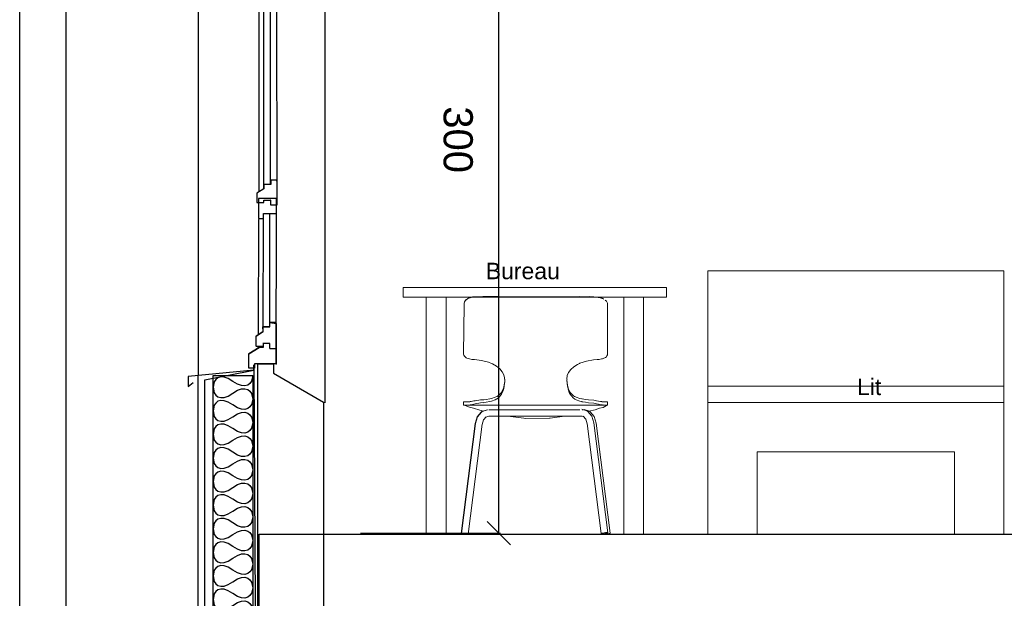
# Model space of a CAD drawing. Header units: millimetres. Extents: x -15 to 127, y -65 to 67.
# Tile 327 of 476: x 74.96 to 77.95, y 31.3 to 33.06. Entities that reach past the tile are written whole.
import ezdxf

# ---------------------------------------------------------------- set-up
doc = ezdxf.new("R2010")
doc.units = ezdxf.units.MM
doc.header["$MEASUREMENT"] = 0
doc.linetypes.add('Cache', pattern=[50, 25, -25])
doc.layers.add('coupe collec', color=7, linetype='Continuous')
doc.layers.add('Texte', color=8, linetype='Continuous')
doc.layers.add('PRO CELLULES mobilier_No_stylo__8', color=250, linetype='Continuous', lineweight=18)
doc.styles.get("Standard").update_dxf_attribs({"font": 'BKANT.TTF'})
doc.styles.add('STYLE_GENERE_1', font='ARIAL.TTF')

# ---------------------------------------------------------------- blocks, each defined once
blk = doc.blocks.new('PD_17746')
at = {"layer": 'coupe collec', "color": 0}
blk.add_lwpolyline([(9.4102, -100.413), (9.5502, -100.413), (9.5502, -108.1605), (9.4102, -108.1605), (9.4102, -100.413)], dxfattribs=at)
blk = doc.blocks.new('PD_17762')
at = {"layer": 'coupe collec', "color": 0}
for points in [[(10.1184, -103.8286), (10.1184, -105.7631), (9.9977, -105.7631), (9.9977, -103.8286), (10.1184, -103.8286)], [(10.1184, -103.8286), (10.1147, -103.8456), (10.1099, -103.8525), (10.1033, -103.8576), (10.0949, -103.8601), (10.0845, -103.8595), (10.0722, -103.8552), (10.0581, -103.8465), (10.0439, -103.8378), (10.0316, -103.8335), (10.0213, -103.8329), (10.0128, -103.8355), (10.0062, -103.8405), (10.0015, -103.8474), (9.9977, -103.8644), (10.0015, -103.8814), (10.0062, -103.8883), (10.0128, -103.8934), (10.0213, -103.8959), (10.0316, -103.8954), (10.0439, -103.891), (10.0581, -103.8823), (10.0722, -103.8736), (10.0845, -103.8693), (10.0949, -103.8687), (10.1033, -103.8713), (10.1099, -103.8763), (10.1147, -103.8833), (10.1184, -103.9002), (10.1147, -103.9172), (10.1099, -103.9242), (10.1033, -103.9292), (10.0949, -103.9318), (10.0845, -103.9312), (10.0722, -103.9269), (10.0581, -103.9182), (10.0439, -103.9095), (10.0316, -103.9051), (10.0213, -103.9046), (10.0128, -103.9071), (10.0062, -103.9122), (10.0015, -103.9191), (9.9977, -103.9361), (10.0015, -103.9531), (10.0062, -103.96), (10.0128, -103.965), (10.0213, -103.9676), (10.0316, -103.967), (10.0439, -103.9627), (10.0581, -103.954), (10.0722, -103.9453), (10.0845, -103.941), (10.0949, -103.9404), (10.1033, -103.9429), (10.1099, -103.948), (10.1147, -103.9549), (10.1184, -103.9719), (10.1147, -103.9889), (10.1099, -103.9958), (10.1033, -104.0009), (10.0949, -104.0034), (10.0845, -104.0028), (10.0722, -103.9985), (10.0581, -103.9898), (10.0439, -103.9811), (10.0316, -103.9768), (10.0213, -103.9762), (10.0128, -103.9788), (10.0062, -103.9838), (10.0015, -103.9907), (9.9977, -104.0077), (10.0015, -104.0247), (10.0062, -104.0316), (10.0128, -104.0367), (10.0213, -104.0392), (10.0316, -104.0387), (10.0439, -104.0343), (10.0581, -104.0256), (10.0722, -104.0169), (10.0845, -104.0126), (10.0949, -104.012), (10.1033, -104.0146), (10.1099, -104.0196), (10.1147, -104.0266), (10.1184, -104.0435), (10.1147, -104.0605), (10.1099, -104.0675), (10.1033, -104.0725), (10.0949, -104.0751), (10.0845, -104.0745), (10.0722, -104.0702), (10.0581, -104.0615), (10.0439, -104.0527), (10.0316, -104.0484), (10.0213, -104.0478), (10.0128, -104.0504), (10.0062, -104.0555), (10.0015, -104.0624), (9.9977, -104.0794), (10.0015, -104.0963), (10.0062, -104.1033), (10.0128, -104.1083), (10.0213, -104.1109), (10.0316, -104.1103), (10.0439, -104.106), (10.0581, -104.0973), (10.0722, -104.0886), (10.0845, -104.0842), (10.0949, -104.0837), (10.1033, -104.0862), (10.1099, -104.0913), (10.1147, -104.0982), (10.1184, -104.1152), (10.1147, -104.1322), (10.1099, -104.1391), (10.1033, -104.1442), (10.0949, -104.1467), (10.0845, -104.1461), (10.0722, -104.1418), (10.0581, -104.1331), (10.0439, -104.1244), (10.0316, -104.1201), (10.0213, -104.1195), (10.0128, -104.122), (10.0062, -104.1271), (10.0015, -104.134), (9.9977, -104.151), (10.0015, -104.168), (10.0062, -104.1749), (10.0128, -104.18), (10.0213, -104.1825), (10.0316, -104.182), (10.0439, -104.1776), (10.0581, -104.1689), (10.0722, -104.1602), (10.0845, -104.1559), (10.0949, -104.1553), (10.1033, -104.1579), (10.1099, -104.1629), (10.1147, -104.1699), (10.1184, -104.1868), (10.1147, -104.2038), (10.1099, -104.2107), (10.1033, -104.2158), (10.0949, -104.2184), (10.0845, -104.2178), (10.0722, -104.2135), (10.0581, -104.2047), (10.0439, -104.196), (10.0316, -104.1917), (10.0213, -104.1911), (10.0128, -104.1937), (10.0062, -104.1987), (10.0015, -104.2057), (9.9977, -104.2227), (10.0015, -104.2396), (10.0062, -104.2466), (10.0128, -104.2516), (10.0213, -104.2542), (10.0316, -104.2536), (10.0439, -104.2493), (10.0581, -104.2406), (10.0722, -104.2319), (10.0845, -104.2275), (10.0949, -104.227), (10.1033, -104.2295), (10.1099, -104.2346), (10.1147, -104.2415), (10.1184, -104.2585), (10.1147, -104.2755), (10.1099, -104.2824), (10.1033, -104.2874), (10.0949, -104.29), (10.0845, -104.2894), (10.0722, -104.2851), (10.0581, -104.2764), (10.0439, -104.2677), (10.0316, -104.2634), (10.0213, -104.2628), (10.0128, -104.2653), (10.0062, -104.2704), (10.0015, -104.2773), (9.9977, -104.2943), (10.0015, -104.3113), (10.0062, -104.3182), (10.0128, -104.3233), (10.0213, -104.3258), (10.0316, -104.3252), (10.0439, -104.3209), (10.0581, -104.3122), (10.0722, -104.3035), (10.0845, -104.2992), (10.0949, -104.2986), (10.1033, -104.3012), (10.1099, -104.3062), (10.1147, -104.3131), (10.1184, -104.3301), (10.1147, -104.3471), (10.1099, -104.354), (10.1033, -104.3591), (10.0949, -104.3616), (10.0845, -104.3611), (10.0722, -104.3567), (10.0581, -104.348), (10.0439, -104.3393), (10.0316, -104.335), (10.0213, -104.3344), (10.0128, -104.337), (10.0062, -104.342), (10.0015, -104.349), (9.9977, -104.366), (10.0015, -104.3829), (10.0062, -104.3899), (10.0128, -104.3949), (10.0213, -104.3975), (10.0316, -104.3969), (10.0439, -104.3926), (10.0581, -104.3839), (10.0722, -104.3752), (10.0845, -104.3708), (10.0949, -104.3703), (10.1033, -104.3728), (10.1099, -104.3779), (10.1147, -104.3848), (10.1184, -104.4018), (10.1147, -104.4188), (10.1099, -104.4257), (10.1033, -104.4307), (10.0949, -104.4333), (10.0845, -104.4327), (10.0722, -104.4284), (10.0581, -104.4197), (10.0439, -104.411), (10.0316, -104.4067), (10.0213, -104.4061), (10.0128, -104.4086), (10.0062, -104.4137), (10.0015, -104.4206), (9.9977, -104.4376), (10.0015, -104.4546), (10.0062, -104.4615), (10.0128, -104.4666), (10.0213, -104.4691), (10.0316, -104.4685), (10.0439, -104.4642), (10.0581, -104.4555), (10.0722, -104.4468), (10.0845, -104.4425), (10.0949, -104.4419), (10.1033, -104.4445), (10.1099, -104.4495), (10.1147, -104.4564), (10.1184, -104.4734), (10.1147, -104.4904), (10.1099, -104.4973), (10.1033, -104.5024), (10.0949, -104.5049), (10.0845, -104.5044), (10.0722, -104.5), (10.0581, -104.4913), (10.0439, -104.4826), (10.0316, -104.4783), (10.0213, -104.4777), (10.0128, -104.4803), (10.0062, -104.4853), (10.0015, -104.4923), (9.9977, -104.5093), (10.0015, -104.5262), (10.0062, -104.5332), (10.0128, -104.5382), (10.0213, -104.5408), (10.0316, -104.5402), (10.0439, -104.5359), (10.0581, -104.5272), (10.0722, -104.5185), (10.0845, -104.5141), (10.0949, -104.5136), (10.1033, -104.5161), (10.1099, -104.5212), (10.1147, -104.5281), (10.1184, -104.5451), (10.1147, -104.5621), (10.1099, -104.569), (10.1033, -104.574), (10.0949, -104.5766), (10.0845, -104.576), (10.0722, -104.5717), (10.0581, -104.563), (10.0439, -104.5543), (10.0316, -104.55), (10.0213, -104.5494), (10.0128, -104.5519), (10.0062, -104.557), (10.0015, -104.5639), (9.9977, -104.5809), (10.0015, -104.5979), (10.0062, -104.6048), (10.0128, -104.6099), (10.0213, -104.6124), (10.0316, -104.6118), (10.0439, -104.6075), (10.0581, -104.5988), (10.0722, -104.5901), (10.0845, -104.5858), (10.0949, -104.5852), (10.1033, -104.5878), (10.1099, -104.5928), (10.1147, -104.5997), (10.1184, -104.6167), (10.1147, -104.6337), (10.1099, -104.6406), (10.1033, -104.6457), (10.0949, -104.6482), (10.0845, -104.6477), (10.0722, -104.6433), (10.0581, -104.6346), (10.0439, -104.6259), (10.0316, -104.6216), (10.0213, -104.621), (10.0128, -104.6236), (10.0062, -104.6286), (10.0015, -104.6356), (9.9977, -104.6525), (10.0015, -104.6695), (10.0062, -104.6765), (10.0128, -104.6815), (10.0213, -104.6841), (10.0316, -104.6835), (10.0439, -104.6792), (10.0581, -104.6705), (10.0722, -104.6618), (10.0845, -104.6574), (10.0949, -104.6569), (10.1033, -104.6594), (10.1099, -104.6645), (10.1147, -104.6714), (10.1184, -104.6884), (10.1147, -104.7054), (10.1099, -104.7123), (10.1033, -104.7173), (10.0949, -104.7199), (10.0845, -104.7193), (10.0722, -104.715), (10.0581, -104.7063), (10.0439, -104.6976), (10.0316, -104.6933), (10.0213, -104.6927), (10.0128, -104.6952), (10.0062, -104.7003), (10.0015, -104.7072), (9.9977, -104.7242), (10.0015, -104.7412), (10.0062, -104.7481), (10.0128, -104.7532), (10.0213, -104.7557), (10.0316, -104.7551), (10.0439, -104.7508), (10.0581, -104.7421), (10.0722, -104.7334), (10.0845, -104.7291), (10.0949, -104.7285), (10.1033, -104.7311), (10.1099, -104.7361), (10.1147, -104.743), (10.1184, -104.76), (10.1147, -104.777), (10.1099, -104.7839), (10.1033, -104.789), (10.0949, -104.7915), (10.0845, -104.791), (10.0722, -104.7866), (10.0581, -104.7779), (10.0439, -104.7692), (10.0316, -104.7649), (10.0213, -104.7643), (10.0128, -104.7669), (10.0062, -104.7719), (10.0015, -104.7789), (9.9977, -104.7958), (10.0015, -104.8128), (10.0062, -104.8198), (10.0128, -104.8248), (10.0213, -104.8274), (10.0316, -104.8268), (10.0439, -104.8225), (10.0581, -104.8138), (10.0722, -104.8051), (10.0845, -104.8007), (10.0949, -104.8002), (10.1033, -104.8027), (10.1099, -104.8078), (10.1147, -104.8147), (10.1184, -104.8317), (10.1147, -104.8486), (10.1099, -104.8556), (10.1033, -104.8606), (10.0949, -104.8632), (10.0845, -104.8626), (10.0722, -104.8583), (10.0581, -104.8496), (10.0439, -104.8409), (10.0316, -104.8365), (10.0213, -104.836), (10.0128, -104.8385), (10.0062, -104.8436), (10.0015, -104.8505), (9.9977, -104.8675), (10.0015, -104.8845), (10.0062, -104.8914), (10.0128, -104.8965), (10.0213, -104.899), (10.0316, -104.8984), (10.0439, -104.8941), (10.0581, -104.8854), (10.0722, -104.8767), (10.0845, -104.8724), (10.0949, -104.8718), (10.1033, -104.8744), (10.1099, -104.8794), (10.1147, -104.8863), (10.1184, -104.9033), (10.1147, -104.9203), (10.1099, -104.9272), (10.1033, -104.9323), (10.0949, -104.9348), (10.0845, -104.9343), (10.0722, -104.9299), (10.0581, -104.9212), (10.0439, -104.9125), (10.0316, -104.9082), (10.0213, -104.9076), (10.0128, -104.9102), (10.0062, -104.9152), (10.0015, -104.9222), (9.9977, -104.9391), (10.0015, -104.9561), (10.0062, -104.963), (10.0128, -104.9681), (10.0213, -104.9707), (10.0316, -104.9701), (10.0439, -104.9658), (10.0581, -104.9571), (10.0722, -104.9483), (10.0845, -104.944), (10.0949, -104.9434), (10.1033, -104.946), (10.1099, -104.9511), (10.1147, -104.958), (10.1184, -104.975), (10.1147, -104.9919), (10.1099, -104.9989), (10.1033, -105.0039), (10.0949, -105.0065), (10.0845, -105.0059), (10.0722, -105.0016), (10.0581, -104.9929), (10.0439, -104.9842), (10.0316, -104.9798), (10.0213, -104.9793), (10.0128, -104.9818), (10.0062, -104.9869), (10.0015, -104.9938), (9.9977, -105.0108), (10.0015, -105.0278), (10.0062, -105.0347), (10.0128, -105.0397), (10.0213, -105.0423), (10.0316, -105.0417), (10.0439, -105.0374), (10.0581, -105.0287), (10.0722, -105.02), (10.0845, -105.0157), (10.0949, -105.0151), (10.1033, -105.0176), (10.1099, -105.0227), (10.1147, -105.0296), (10.1184, -105.0466), (10.1147, -105.0636), (10.1099, -105.0705), (10.1033, -105.0756), (10.0949, -105.0781), (10.0845, -105.0776), (10.0722, -105.0732), (10.0581, -105.0645), (10.0439, -105.0558), (10.0316, -105.0515), (10.0213, -105.0509), (10.0128, -105.0535), (10.0062, -105.0585), (10.0015, -105.0655), (9.9977, -105.0824), (10.0015, -105.0994), (10.0062, -105.1063), (10.0128, -105.1114), (10.0213, -105.1139), (10.0316, -105.1134), (10.0439, -105.109), (10.0581, -105.1003), (10.0722, -105.0916), (10.0845, -105.0873), (10.0949, -105.0867), (10.1033, -105.0893), (10.1099, -105.0943), (10.1147, -105.1013), (10.1184, -105.1183), (10.1147, -105.1352), (10.1099, -105.1422), (10.1033, -105.1472), (10.0949, -105.1498), (10.0845, -105.1492), (10.0722, -105.1449), (10.0581, -105.1362), (10.0439, -105.1275), (10.0316, -105.1231), (10.0213, -105.1226), (10.0128, -105.1251), (10.0062, -105.1302), (10.0015, -105.1371), (9.9977, -105.1541), (10.0015, -105.1711), (10.0062, -105.178), (10.0128, -105.183), (10.0213, -105.1856), (10.0316, -105.185), (10.0439, -105.1807), (10.0581, -105.172), (10.0722, -105.1633), (10.0845, -105.159), (10.0949, -105.1584), (10.1033, -105.1609), (10.1099, -105.166), (10.1147, -105.1729), (10.1184, -105.1899), (10.1147, -105.2069), (10.1099, -105.2138), (10.1033, -105.2189), (10.0949, -105.2214), (10.0845, -105.2208), (10.0722, -105.2165), (10.0581, -105.2078), (10.0439, -105.1991), (10.0316, -105.1948), (10.0213, -105.1942), (10.0128, -105.1968), (10.0062, -105.2018), (10.0015, -105.2087), (9.9977, -105.2257), (10.0015, -105.2427), (10.0062, -105.2496), (10.0128, -105.2547), (10.0213, -105.2572), (10.0316, -105.2567), (10.0439, -105.2523), (10.0581, -105.2436), (10.0722, -105.2349), (10.0845, -105.2306), (10.0949, -105.23), (10.1033, -105.2326), (10.1099, -105.2376), (10.1147, -105.2446), (10.1184, -105.2616), (10.1147, -105.2785), (10.1099, -105.2855), (10.1033, -105.2905), (10.0949, -105.2931), (10.0845, -105.2925), (10.0722, -105.2882), (10.0581, -105.2795), (10.0439, -105.2708), (10.0316, -105.2664), (10.0213, -105.2659), (10.0128, -105.2684), (10.0062, -105.2735), (10.0015, -105.2804), (9.9977, -105.2974), (10.0015, -105.3144), (10.0062, -105.3213), (10.0128, -105.3263), (10.0213, -105.3289), (10.0316, -105.3283), (10.0439, -105.324), (10.0581, -105.3153), (10.0722, -105.3066), (10.0845, -105.3023), (10.0949, -105.3017), (10.1033, -105.3042), (10.1099, -105.3093), (10.1147, -105.3162), (10.1184, -105.3332), (10.1147, -105.3502), (10.1099, -105.3571), (10.1033, -105.3622), (10.0949, -105.3647), (10.0845, -105.3641), (10.0722, -105.3598), (10.0581, -105.3511), (10.0439, -105.3424), (10.0316, -105.3381), (10.0213, -105.3375), (10.0128, -105.3401), (10.0062, -105.3451), (10.0015, -105.352), (9.9977, -105.369), (10.0015, -105.386), (10.0062, -105.3929), (10.0128, -105.398), (10.0213, -105.4005), (10.0316, -105.4), (10.0439, -105.3956), (10.0581, -105.3869), (10.0722, -105.3782), (10.0845, -105.3739), (10.0949, -105.3733), (10.1033, -105.3759), (10.1099, -105.3809), (10.1147, -105.3879), (10.1184, -105.4048), (10.1147, -105.4218), (10.1099, -105.4288), (10.1033, -105.4338), (10.0949, -105.4364), (10.0845, -105.4358), (10.0722, -105.4315), (10.0581, -105.4228), (10.0439, -105.4141), (10.0316, -105.4097), (10.0213, -105.4092), (10.0128, -105.4117), (10.0062, -105.4168), (10.0015, -105.4237), (9.9977, -105.4407), (10.0015, -105.4577), (10.0062, -105.4646), (10.0128, -105.4696), (10.0213, -105.4722), (10.0316, -105.4716), (10.0439, -105.4673), (10.0581, -105.4586), (10.0722, -105.4499), (10.0845, -105.4456), (10.0949, -105.445), (10.1033, -105.4475), (10.1099, -105.4526), (10.1147, -105.4595), (10.1184, -105.4765), (10.1147, -105.4935), (10.1099, -105.5004), (10.1033, -105.5055), (10.0949, -105.508), (10.0845, -105.5074), (10.0722, -105.5031), (10.0581, -105.4944), (10.0439, -105.4857), (10.0316, -105.4814), (10.0213, -105.4808), (10.0128, -105.4834), (10.0062, -105.4884), (10.0015, -105.4953), (9.9977, -105.5123), (10.0015, -105.5293), (10.0062, -105.5362), (10.0128, -105.5413), (10.0213, -105.5438), (10.0316, -105.5433), (10.0439, -105.5389), (10.0581, -105.5302), (10.0722, -105.5215), (10.0845, -105.5172), (10.0949, -105.5166), (10.1033, -105.5192), (10.1099, -105.5242), (10.1147, -105.5312), (10.1184, -105.5481), (10.1147, -105.5651), (10.1099, -105.5721), (10.1033, -105.5771), (10.0949, -105.5797), (10.0845, -105.5791), (10.0722, -105.5748), (10.0581, -105.5661), (10.0439, -105.5574), (10.0316, -105.553), (10.0213, -105.5525), (10.0128, -105.555), (10.0062, -105.5601), (10.0015, -105.567), (9.9977, -105.584), (10.0015, -105.601), (10.0062, -105.6079), (10.0128, -105.6129), (10.0213, -105.6155), (10.0316, -105.6149), (10.0439, -105.6106), (10.0581, -105.6019), (10.0722, -105.5932), (10.0845, -105.5889), (10.0949, -105.5883), (10.1033, -105.5908), (10.1099, -105.5959), (10.1147, -105.6028), (10.1184, -105.6198), (10.1147, -105.6368), (10.1099, -105.6437), (10.1033, -105.6488), (10.0949, -105.6513), (10.0845, -105.6507), (10.0722, -105.6464), (10.0581, -105.6377), (10.0439, -105.629), (10.0316, -105.6247), (10.0213, -105.6241), (10.0128, -105.6267), (10.0062, -105.6317), (10.0015, -105.6386), (9.9977, -105.6556), (10.0015, -105.6726), (10.0062, -105.6795), (10.0128, -105.6846), (10.0213, -105.6871), (10.0316, -105.6866), (10.0439, -105.6822), (10.0581, -105.6735), (10.0722, -105.6648), (10.0845, -105.6605), (10.0949, -105.6599), (10.1033, -105.6625), (10.1099, -105.6675), (10.1147, -105.6745), (10.1184, -105.6914), (10.1147, -105.7084), (10.1099, -105.7154), (10.1033, -105.7204), (10.0949, -105.723), (10.0845, -105.7224), (10.0722, -105.7181), (10.0581, -105.7094), (10.0439, -105.7007), (10.0316, -105.6963), (10.0213, -105.6957), (10.0128, -105.6983), (10.0062, -105.7034), (10.0015, -105.7103), (9.9977, -105.7273), (10.0015, -105.7442), (10.0062, -105.7512), (10.0128, -105.7562), (10.0213, -105.7588), (10.0316, -105.7582), (10.0439, -105.7539), (10.0581, -105.7452), (10.0722, -105.7365), (10.0845, -105.7321), (10.0949, -105.7316), (10.1033, -105.7341), (10.1099, -105.7392), (10.1147, -105.7461), (10.1184, -105.7631)]]:
    blk.add_lwpolyline(points, dxfattribs=at)
blk = doc.blocks.new('PD_17765')
at = {"layer": 'coupe collec', "color": 0}
for p, q in [((10.1707, -103.6804), (10.1496, -103.6804)), ((10.1884, -103.6674), (10.1707, -103.6674)), ((10.1501, -103.6952), (10.1284, -103.7088)), ((10.1284, -103.7395), (10.1284, -103.7088)), ((10.1378, -103.7434), (10.1068, -103.7628)), ((10.1284, -103.7395), (10.1501, -103.7395)), ((10.1501, -103.7434), (10.1378, -103.7434)), ((10.1707, -103.7314), (10.1496, -103.7314)), ((10.1501, -103.7315), (10.1501, -103.7434)), ((10.1701, -103.7465), (10.1701, -103.7314)), ((10.1701, -103.7465), (10.1901, -103.7465)), ((10.1068, -103.8064), (10.1068, -103.7628)), ((10.1238, -103.8064), (10.1068, -103.8064)), ((10.1238, -103.7934), (10.1238, -103.8064)), ((10.1901, -103.7934), (10.1238, -103.7934))]:
    blk.add_line(p, q, dxfattribs=at)
blk = doc.blocks.new('PD_17764')
at = {"layer": 'coupe collec', "color": 0}
for p, q in [((10.1357, -103.3547), (10.1351, -103.7046)), ((10.1501, -103.6952), (10.1507, -103.3361)), ((10.1701, -103.6793), (10.1707, -103.3361)), ((10.1901, -103.7934), (10.1907, -103.3361))]:
    blk.add_line(p, q, dxfattribs=at)
for points in [[(10.1907, -103.2911), (10.1357, -103.2911), (10.1357, -103.3511), (10.1507, -103.3511), (10.1507, -103.3361), (10.1907, -103.3361), (10.1907, -103.2911)], [(10.1068, -103.8064), (10.1068, -103.7628), (10.1378, -103.7434), (10.1284, -103.7395), (10.1284, -103.7088), (10.1501, -103.6952), (10.1496, -103.6804), (10.1707, -103.6804), (10.1707, -103.6674), (10.1901, -103.6704), (10.1901, -103.7934), (10.1238, -103.7934), (10.1238, -103.8064), (10.1068, -103.8064)]]:
    blk.add_lwpolyline(points, dxfattribs=at)
blk.add_point((10.1901, -103.7934), dxfattribs=at)
at = {"layer": 'coupe collec'}
blk.add_blockref('PD_17765', (0, 0), dxfattribs=at)
blk = doc.blocks.new('PD_17767')
at = {"layer": 'coupe collec', "color": 0}
for points in [[(10.1916, -102.0341), (10.1366, -102.0341), (10.1366, -102.0903), (10.1516, -102.0903), (10.1516, -102.0763), (10.1916, -102.0763), (10.1916, -102.0341)], [(10.1516, -102.0756), (10.1916, -102.0756), (10.1916, -102.1131), (10.1516, -102.1131), (10.1516, -102.0756)]]:
    blk.add_lwpolyline(points, dxfattribs=at)
blk = doc.blocks.new('PD_17766')
at = {"layer": 'coupe collec', "color": 0}
for p, q in [((10.1366, -102.0903), (10.1373, -103.2704)), ((10.1523, -103.2616), (10.1516, -102.1131)), ((10.1723, -103.2466), (10.1716, -102.1131)), ((10.1923, -103.3096), (10.1916, -102.1131))]:
    blk.add_line(p, q, dxfattribs=at)
blk.add_lwpolyline([(10.1923, -103.3096), (10.1923, -103.2384), (10.1906, -103.2355), (10.173, -103.2355), (10.173, -103.2477), (10.1518, -103.2477), (10.1523, -103.2477), (10.1523, -103.2616), (10.1307, -103.2742), (10.1307, -103.303), (10.1523, -103.303), (10.1523, -103.2955), (10.1518, -103.2955), (10.173, -103.2955), (10.1723, -103.2955), (10.1723, -103.3096), (10.1923, -103.3096)], dxfattribs=at)
at = {"layer": 'coupe collec'}
blk.add_blockref('PD_17767', (0, 0), dxfattribs=at)
blk = doc.blocks.new('PD_17763')
at = {"layer": 'coupe collec'}
for name in ['PD_17766', 'PD_17764']:
    blk.add_blockref(name, (0, 0), dxfattribs=at)
blk = doc.blocks.new('PD_17816')
at = {"layer": 'coupe collec', "color": 0}
for p, q in [((12.202, -105.0017), (12.2726, -105.0723)), ((12.2373, -108.037), (12.2373, -105.037)), ((12.2726, -108.0723), (12.202, -108.0017))]:
    blk.add_line(p, q, dxfattribs=at)
at = {"layer": 'coupe collec', "color": 0, "insert": (12.1579, -106.8409), "char_height": 0.088746, "width": 0.211667, "attachment_point": 2, "rotation": 270}
blk.add_mtext('{\\fArial|b0|i0|c0|p34;\\W0.98;300}', dxfattribs=at)
blk = doc.blocks.new('PD_17815')
at = {"layer": 'coupe collec', "color": 0}
for p, q in [((11.7832, -105.037), (12.2423, -105.037)), ((11.8166, -108.037), (12.2423, -108.037))]:
    blk.add_line(p, q, dxfattribs=at)
at = {"layer": 'coupe collec'}
blk.add_blockref('PD_17816', (0, 0), dxfattribs=at)

msp = doc.modelspace()

# ---------------------------------------------------------------- linework, layer by layer
at = {"layer": 'coupe collec', "color": 0}
for p, q in [((75.8876, 33.7873), (75.8876, 31.8953)), ((75.5028, 33.7732), (75.5028, 31.9806)), ((75.5023, 30.0262), (75.5023, 31.9787))]:
    msp.add_line(p, q, dxfattribs=at)
for points in [[(75.6722, 31.9948), (75.6722, 32.011), (75.6722, 31.9948), (75.4722, 31.9759), (75.4722, 31.9448), (75.4874, 31.9572)], [(75.5233, 31.9651), (75.6722, 31.9948), (75.6833, 30.0431), (75.5233, 30.0431), (75.5233, 31.9651)], [(75.8841, 31.8973), (75.8841, 30.0578), (75.6842, 30.0578), (75.6839, 30.0578), (75.6839, 32.0137), (75.7317, 32.0137), (75.7317, 31.9853), (75.8841, 31.8973)], [(90.5878, 30.6331), (90.4198, 30.6331), (90.4198, 31.2282), (75.8752, 31.2282), (75.8752, 30.6331), (75.6884, 30.6331), (75.6884, 31.2298), (75.6878, 31.2298), (75.6878, 31.4963), (90.5878, 31.4963), (90.5878, 31.2298), (90.5878, 31.2298), (90.5878, 30.6331)]]:
    msp.add_lwpolyline(points, dxfattribs=at)
at = {"layer": 'PRO CELLULES mobilier_No_stylo__8', "linetype": 'Continuous'}
for p, q in [((77.0517, 32.2963), (77.9517, 32.2963)), ((77.0517, 31.8963), (77.0517, 32.2963)), ((77.9517, 31.8963), (77.9517, 32.2963)), ((76.3109, 32.1989), (76.3108, 32.1952)), ((76.3121, 32.2025), (76.3109, 32.1989)), ((76.3121, 32.202), (76.3109, 32.1983)), ((76.3142, 32.206), (76.3121, 32.2025)), ((76.3142, 32.2054), (76.3121, 32.202)), ((76.3172, 32.2092), (76.3142, 32.206)), ((76.3172, 32.2086), (76.3142, 32.2054)), ((76.321, 32.2119), (76.3172, 32.2092)), ((76.321, 32.2114), (76.3172, 32.2086)), ((76.3256, 32.2143), (76.321, 32.2119)), ((76.3256, 32.2137), (76.321, 32.2114)), ((76.3281, 32.2152), (76.3256, 32.2143)), ((76.3281, 32.2146), (76.3256, 32.2137)), ((76.3294, 32.2157), (76.3281, 32.2152)), ((76.3294, 32.2151), (76.3281, 32.2146)), ((76.3367, 32.2173), (76.3294, 32.2157)), ((76.3367, 32.2167), (76.3294, 32.2151)), ((76.3405, 32.2177), (76.3367, 32.2173)), ((76.3405, 32.2171), (76.3367, 32.2167)), ((76.3684, 32.2184), (76.3405, 32.2177)), ((76.3684, 32.2178), (76.3405, 32.2171)), ((76.4169, 32.2184), (76.3684, 32.2184)), ((76.4169, 32.2178), (76.3684, 32.2178)), ((76.6578, 32.218), (76.4169, 32.2184)), ((76.6578, 32.2174), (76.4169, 32.2178)), ((76.6627, 32.2183), (76.6578, 32.218)), ((76.6627, 32.2178), (76.6578, 32.2174)), ((76.6705, 32.218), (76.6627, 32.2183)), ((76.6705, 32.2174), (76.6627, 32.2178)), ((76.6928, 32.2187), (76.6705, 32.218)), ((76.6928, 32.2181), (76.6705, 32.2174)), ((76.7187, 32.2166), (76.6928, 32.2187)), ((76.7187, 32.216), (76.6928, 32.2181)), ((76.7246, 32.2155), (76.7187, 32.2166)), ((76.7246, 32.215), (76.7187, 32.216)), ((76.7304, 32.2136), (76.7246, 32.2155)), ((76.7304, 32.2131), (76.7246, 32.215)), ((76.7356, 32.2112), (76.7304, 32.2136)), ((76.7356, 32.2106), (76.7304, 32.2131)), ((76.7436, 32.2047), (76.7401, 32.2081)), ((76.7436, 32.2041), (76.7401, 32.2076)), ((76.7462, 32.2009), (76.7436, 32.2047)), ((76.7462, 32.2003), (76.7436, 32.2041)), ((76.7469, 32.1988), (76.7462, 32.2009)), ((76.7469, 32.1983), (76.7462, 32.2003)), ((76.3111, 32.1938), (76.3096, 32.0442)), ((76.3109, 32.1983), (76.3108, 32.1946)), ((76.3108, 32.1946), (76.3108, 32.1952)), ((76.3108, 32.1946), (76.3111, 32.1938)), ((76.3111, 32.1938), (76.3111, 32.1938)), ((76.7469, 32.1983), (76.7469, 32.1988)), ((76.7469, 32.0443), (76.7469, 32.1983)), ((76.3096, 32.0448), (76.3096, 32.0442)), ((76.3096, 32.0442), (76.3096, 32.0428)), ((76.3096, 32.0428), (76.3096, 32.0434)), ((76.3096, 32.0428), (76.3103, 32.0401)), ((76.3103, 32.0401), (76.3118, 32.0375)), ((76.3118, 32.0375), (76.3139, 32.0351)), ((76.3139, 32.0351), (76.3167, 32.033)), ((76.3167, 32.033), (76.3174, 32.0326)), ((76.3174, 32.0326), (76.3193, 32.0316)), ((76.3193, 32.0316), (76.3236, 32.0299)), ((76.3236, 32.0299), (76.3275, 32.029)), ((76.3275, 32.029), (76.3341, 32.0277)), ((76.3341, 32.0277), (76.3414, 32.0272)), ((76.3414, 32.0272), (76.3428, 32.0274)), ((76.3428, 32.0274), (76.3644, 32.0244)), ((76.3644, 32.0244), (76.3849, 32.0191)), ((76.6631, 32.0162), (76.6829, 32.0225)), ((76.6829, 32.0225), (76.7041, 32.0265)), ((76.7041, 32.0265), (76.7151, 32.0273)), ((76.7151, 32.0273), (76.722, 32.0278)), ((76.722, 32.0278), (76.7291, 32.0291)), ((76.7291, 32.0291), (76.7314, 32.0296)), ((76.7314, 32.0296), (76.7359, 32.0311)), ((76.7359, 32.0311), (76.7391, 32.0327)), ((76.7391, 32.0327), (76.7407, 32.0337)), ((76.7407, 32.0337), (76.7433, 32.0359)), ((76.7433, 32.0359), (76.7453, 32.0384)), ((76.7453, 32.0384), (76.7465, 32.041)), ((76.7465, 32.041), (76.747, 32.0438)), ((76.747, 32.0443), (76.7469, 32.0449)), ((76.747, 32.0438), (76.7469, 32.0443)), ((76.747, 32.0438), (76.747, 32.0443)), ((76.3849, 32.0191), (76.3943, 32.0154)), ((76.3943, 32.0154), (76.3978, 32.014)), ((76.3978, 32.014), (76.4095, 32.0072)), ((76.4095, 32.0072), (76.4192, 31.9992)), ((76.4192, 31.9992), (76.4265, 31.9902)), ((76.4265, 31.9902), (76.4313, 31.9806)), ((76.6286, 31.988), (76.6353, 31.9972)), ((76.6353, 31.9972), (76.6444, 32.0055)), ((76.6444, 32.0055), (76.6557, 32.0126)), ((76.6557, 32.0126), (76.6622, 32.0155)), ((76.6622, 32.0155), (76.6631, 32.0162)), ((76.4313, 31.9806), (76.4323, 31.9756)), ((76.4323, 31.9756), (76.4333, 31.9726)), ((76.4333, 31.9726), (76.4335, 31.9672)), ((76.4345, 31.9582), (76.4344, 31.9675)), ((76.4344, 31.967), (76.4344, 31.9672)), ((76.6229, 31.9703), (76.6242, 31.9757)), ((76.623, 31.9679), (76.6229, 31.9704)), ((76.623, 31.9674), (76.6229, 31.9703)), ((76.6239, 31.9679), (76.6235, 31.9657)), ((76.6239, 31.9678), (76.6235, 31.9657)), ((76.6235, 31.9658), (76.6243, 31.9563)), ((76.6235, 31.9657), (76.6243, 31.9548)), ((76.6239, 31.9678), (76.6239, 31.9679)), ((76.6242, 31.9757), (76.6245, 31.9783)), ((76.6245, 31.9783), (76.6286, 31.988)), ((76.425, 31.9278), (76.4297, 31.9367)), ((76.425, 31.9222), (76.4297, 31.9324)), ((76.4297, 31.9367), (76.4309, 31.9411)), ((76.4297, 31.9324), (76.4309, 31.9374)), ((76.4309, 31.9411), (76.4311, 31.9415)), ((76.4309, 31.9374), (76.4311, 31.9379)), ((76.4311, 31.9415), (76.4319, 31.9431)), ((76.4311, 31.9379), (76.4319, 31.9396)), ((76.4319, 31.9431), (76.434, 31.9563)), ((76.4319, 31.9396), (76.434, 31.9548)), ((76.434, 31.9563), (76.4345, 31.9592)), ((76.434, 31.9548), (76.4345, 31.9582)), ((76.6243, 31.9563), (76.6249, 31.9493)), ((76.6243, 31.9548), (76.6249, 31.9467)), ((76.6249, 31.9493), (76.6272, 31.9414)), ((76.6249, 31.9467), (76.6272, 31.9377)), ((76.6271, 31.9374), (76.627, 31.9372)), ((76.627, 31.9372), (76.6308, 31.9266)), ((76.6272, 31.9377), (76.6271, 31.9374)), ((76.6272, 31.9414), (76.6272, 31.9377)), ((76.6272, 31.9406), (76.6308, 31.9317)), ((76.6308, 31.9317), (76.6338, 31.9272)), ((76.3298, 31.8993), (76.3325, 31.8996)), ((76.3325, 31.8996), (76.3401, 31.9014)), ((76.3401, 31.9014), (76.3448, 31.9021)), ((76.3448, 31.9021), (76.3606, 31.9045)), ((76.3606, 31.9045), (76.3691, 31.905)), ((76.3691, 31.905), (76.371, 31.9049)), ((76.371, 31.9049), (76.3783, 31.9059)), ((76.3783, 31.9059), (76.3897, 31.9082)), ((76.3783, 31.8972), (76.3897, 31.8998)), ((76.3897, 31.9082), (76.3943, 31.9091)), ((76.3897, 31.8998), (76.3943, 31.9008)), ((76.3943, 31.9091), (76.4053, 31.9125)), ((76.3943, 31.9008), (76.4053, 31.9047)), ((76.4053, 31.9125), (76.4102, 31.9148)), ((76.4053, 31.9047), (76.4102, 31.9073)), ((76.4102, 31.9148), (76.4107, 31.9148)), ((76.4102, 31.9073), (76.4107, 31.9073)), ((76.4107, 31.9148), (76.4114, 31.9152)), ((76.4107, 31.9073), (76.4114, 31.9078)), ((76.4114, 31.9152), (76.4186, 31.9207)), ((76.4114, 31.9078), (76.4186, 31.9141)), ((76.4186, 31.9207), (76.4245, 31.9272)), ((76.4186, 31.9141), (76.4245, 31.9215)), ((76.4245, 31.9272), (76.425, 31.9278)), ((76.4245, 31.9215), (76.425, 31.9222)), ((76.6308, 31.9266), (76.6338, 31.9215)), ((76.6338, 31.9272), (76.6365, 31.9237)), ((76.6338, 31.9215), (76.6365, 31.9175)), ((76.6365, 31.9237), (76.6437, 31.9172)), ((76.6365, 31.9175), (76.6437, 31.9101)), ((76.6437, 31.9172), (76.6469, 31.9152)), ((76.6437, 31.9101), (76.6469, 31.9078)), ((76.6469, 31.9152), (76.648, 31.9147)), ((76.6469, 31.9078), (76.648, 31.9072)), ((76.648, 31.9147), (76.6517, 31.9129)), ((76.648, 31.9072), (76.6517, 31.9051)), ((76.6517, 31.9129), (76.6626, 31.9093)), ((76.6517, 31.9051), (76.6626, 31.9011)), ((76.6626, 31.9093), (76.6685, 31.9081)), ((76.6626, 31.9011), (76.6685, 31.8997)), ((76.6685, 31.9081), (76.6699, 31.9073)), ((76.6685, 31.8997), (76.6699, 31.8988)), ((76.6699, 31.9073), (76.6798, 31.9059)), ((76.6798, 31.9059), (76.6891, 31.905)), ((76.6891, 31.905), (76.7056, 31.9034)), ((76.7056, 31.9034), (76.7134, 31.902)), ((76.7134, 31.902), (76.719, 31.9011)), ((76.719, 31.9011), (76.7254, 31.8996)), ((76.7254, 31.8996), (76.7292, 31.8992)), ((76.3113, 31.8987), (76.3096, 31.8987)), ((76.3096, 31.8887), (76.3096, 31.8987)), ((76.3113, 31.8887), (76.3096, 31.8887)), ((76.3108, 31.8887), (76.3143, 31.888)), ((76.3183, 31.8987), (76.3113, 31.8987)), ((76.3183, 31.8887), (76.3113, 31.8887)), ((76.3143, 31.888), (76.3271, 31.882)), ((76.3226, 31.8987), (76.3183, 31.8987)), ((76.3226, 31.8887), (76.3183, 31.8887)), ((76.3246, 31.8987), (76.3226, 31.8987)), ((76.3246, 31.8887), (76.3226, 31.8887)), ((76.3281, 31.8987), (76.3246, 31.8987)), ((76.7321, 31.8887), (76.3246, 31.8887)), ((76.3255, 31.8889), (76.3298, 31.8897)), ((76.3257, 31.8987), (76.3298, 31.8993)), ((76.3271, 31.882), (76.3397, 31.8792)), ((76.3298, 31.8897), (76.3325, 31.89)), ((76.3325, 31.89), (76.3401, 31.892)), ((76.3397, 31.8792), (76.3585, 31.8731)), ((76.3401, 31.892), (76.3448, 31.8928)), ((76.3448, 31.8928), (76.3606, 31.8955)), ((76.3585, 31.8731), (76.3696, 31.8708)), ((76.3606, 31.8955), (76.3691, 31.8962)), ((76.3652, 31.8694), (76.3813, 31.8747)), ((76.3664, 31.8691), (76.3822, 31.8742)), ((76.3691, 31.8962), (76.371, 31.896)), ((76.371, 31.896), (76.3783, 31.8972)), ((76.5291, 31.8746), (76.3857, 31.8746)), ((76.6627, 31.8746), (76.5291, 31.8746)), ((76.6734, 31.8746), (76.6684, 31.8763)), ((76.6699, 31.8988), (76.6798, 31.8972)), ((76.6718, 31.8746), (76.6702, 31.8746)), ((76.6845, 31.871), (76.675, 31.8741)), ((76.6917, 31.8701), (76.6756, 31.8754)), ((76.6798, 31.8972), (76.6891, 31.8961)), ((76.6868, 31.8692), (76.6845, 31.871)), ((76.6891, 31.8961), (76.7056, 31.8943)), ((76.69, 31.8707), (76.7091, 31.8748)), ((76.6917, 31.8701), (76.694, 31.8684)), ((76.7056, 31.8943), (76.7134, 31.8927)), ((76.7091, 31.8748), (76.7221, 31.8792)), ((76.7134, 31.8927), (76.719, 31.8917)), ((76.719, 31.8917), (76.7254, 31.89)), ((76.7221, 31.8792), (76.7338, 31.8819)), ((76.7254, 31.89), (76.7292, 31.8895)), ((76.7292, 31.8992), (76.7324, 31.8987)), ((76.7292, 31.8895), (76.7327, 31.8889)), ((76.7321, 31.8987), (76.73, 31.8987)), ((76.7339, 31.8987), (76.7321, 31.8987)), ((76.7339, 31.8887), (76.7321, 31.8887)), ((76.7327, 31.8889), (76.7323, 31.8889)), ((76.7327, 31.8905), (76.7327, 31.8889)), ((76.7338, 31.8819), (76.7439, 31.888)), ((76.7369, 31.8987), (76.7339, 31.8987)), ((76.7369, 31.8887), (76.7339, 31.8887)), ((76.7442, 31.8987), (76.7369, 31.8987)), ((76.7442, 31.8887), (76.7369, 31.8887)), ((76.7439, 31.888), (76.7465, 31.8887)), ((76.7469, 31.8987), (76.7442, 31.8987)), ((76.7469, 31.8887), (76.7442, 31.8887)), ((76.7471, 31.8987), (76.7469, 31.8987)), ((76.7471, 31.8887), (76.7469, 31.8887)), ((76.7471, 31.8887), (76.7471, 31.8987)), ((77.0517, 31.8963), (77.9517, 31.8963)), ((77.0517, 31.4963), (77.0517, 31.8963)), ((77.9517, 31.4963), (77.9517, 31.8963)), ((76.3445, 31.8332), (76.3508, 31.8535)), ((76.3457, 31.8329), (76.352, 31.8531)), ((76.3508, 31.8535), (76.363, 31.8677)), ((76.352, 31.8531), (76.3641, 31.8673)), ((76.363, 31.8677), (76.3652, 31.8694)), ((76.3664, 31.8691), (76.3641, 31.8673)), ((76.3658, 31.8302), (76.37, 31.8438)), ((76.37, 31.8438), (76.3782, 31.8534)), ((76.377, 31.852), (76.3857, 31.8548)), ((76.5291, 31.8551), (76.3862, 31.8551)), ((76.444, 31.8551), (76.4922, 31.8492)), ((76.4922, 31.8492), (76.498, 31.8483)), ((76.498, 31.8483), (76.5703, 31.8489)), ((76.6702, 31.8551), (76.5291, 31.8551)), ((76.5703, 31.8489), (76.5722, 31.8492)), ((76.5722, 31.8492), (76.6158, 31.8551)), ((76.6739, 31.8539), (76.6702, 31.8551)), ((76.6809, 31.8457), (76.6727, 31.8553)), ((76.6852, 31.8321), (76.6809, 31.8457)), ((76.699, 31.8551), (76.6868, 31.8692)), ((76.7062, 31.8542), (76.694, 31.8684)), ((76.7053, 31.8348), (76.699, 31.8551)), ((76.7125, 31.834), (76.7062, 31.8542)), ((76.302, 31.499), (76.3445, 31.833)), ((76.3032, 31.4987), (76.3456, 31.8326)), ((76.3233, 31.4965), (76.3658, 31.8305)), ((76.7276, 31.4985), (76.6852, 31.8324)), ((76.7478, 31.5006), (76.7053, 31.8345)), ((76.755, 31.4998), (76.7125, 31.8337)), ((76.3034, 31.4983), (76.302, 31.499)), ((76.3037, 31.4992), (76.3032, 31.4987)), ((76.3032, 31.4987), (76.3046, 31.498)), ((76.3044, 31.4981), (76.3034, 31.4983)), ((76.3061, 31.4994), (76.3037, 31.4992)), ((76.3046, 31.498), (76.3078, 31.4972)), ((76.31, 31.4992), (76.3061, 31.4994)), ((76.3078, 31.4972), (76.312, 31.4965)), ((76.3144, 31.4987), (76.31, 31.4992)), ((76.312, 31.4965), (76.3165, 31.4961)), ((76.3187, 31.498), (76.3144, 31.4987)), ((76.3165, 31.4961), (76.3203, 31.4959)), ((76.3218, 31.4972), (76.3187, 31.498)), ((76.3203, 31.4959), (76.3228, 31.4961)), ((76.3233, 31.4965), (76.3218, 31.4972)), ((76.3228, 31.4961), (76.3233, 31.4965)), ((76.7291, 31.4992), (76.7276, 31.4985)), ((76.7276, 31.4985), (76.7282, 31.498)), ((76.7282, 31.498), (76.7306, 31.4978)), ((76.7323, 31.4999), (76.7291, 31.4992)), ((76.7306, 31.4978), (76.7344, 31.498)), ((76.7365, 31.5006), (76.7323, 31.4999)), ((76.7344, 31.498), (76.7389, 31.4985)), ((76.7349, 31.4976), (76.7348, 31.498)), ((76.7354, 31.4971), (76.7349, 31.4976)), ((76.7378, 31.497), (76.7354, 31.4971)), ((76.741, 31.5011), (76.7365, 31.5006)), ((76.7417, 31.4971), (76.7378, 31.497)), ((76.7389, 31.4985), (76.7432, 31.4992)), ((76.7448, 31.5013), (76.741, 31.5011)), ((76.7461, 31.4976), (76.7417, 31.4971)), ((76.7432, 31.4992), (76.7463, 31.4999)), ((76.7472, 31.5011), (76.7448, 31.5013)), ((76.7504, 31.4983), (76.7461, 31.4976)), ((76.7463, 31.4999), (76.7478, 31.5006)), ((76.7478, 31.5006), (76.7472, 31.5011)), ((76.7535, 31.4991), (76.7504, 31.4983)), ((76.755, 31.4998), (76.7535, 31.4991))]:
    msp.add_line(p, q, dxfattribs=at)
at = {"layer": 'PRO CELLULES mobilier_No_stylo__8', "linetype": 'Cache'}
msp.add_line((77.0517, 31.9463), (77.9517, 31.9463), dxfattribs=at)
at = {"layer": 'PRO CELLULES mobilier_No_stylo__8', "linetype": 'Continuous', "flags": 128}
for points in [[(76.1261, 32.2163), (76.9261, 32.2163), (76.9261, 32.2463), (76.1261, 32.2463)], [(76.1961, 32.2163), (76.2561, 32.2163), (76.2561, 31.4963), (76.1961, 31.4963)], [(76.8561, 32.2163), (76.7961, 32.2163), (76.7961, 31.4963), (76.8561, 31.4963)]]:
    msp.add_lwpolyline(points, close=True, dxfattribs=at)
msp.add_lwpolyline([(77.2017, 31.4963), (77.2017, 31.7463), (77.8017, 31.7463), (77.8017, 31.4963)], dxfattribs=at)

# ---------------------------------------------------------------- block references
at = {"layer": 'coupe collec'}
for name, p in [('PD_17746', (65.5502, 135.8073)), ('PD_17815', (64.1796, 139.5363)), ('PD_17763', (65.5502, 135.8073)), ('PD_17762', (65.5502, 135.8073))]:
    msp.add_blockref(name, p, dxfattribs=at)

# ---------------------------------------------------------------- texts
at = {"layer": 'Texte', "linetype": 'Continuous', "char_height": 0.05, "attachment_point": 8, "style": 'STYLE_GENERE_1'}
for s, insert in [('{Bureau}', (76.4894, 32.2706)), ('{Lit}', (77.5422, 31.9187))]:
    msp.add_mtext(s, dxfattribs=dict(at, insert=insert))

doc.saveas('drawing.dxf')
